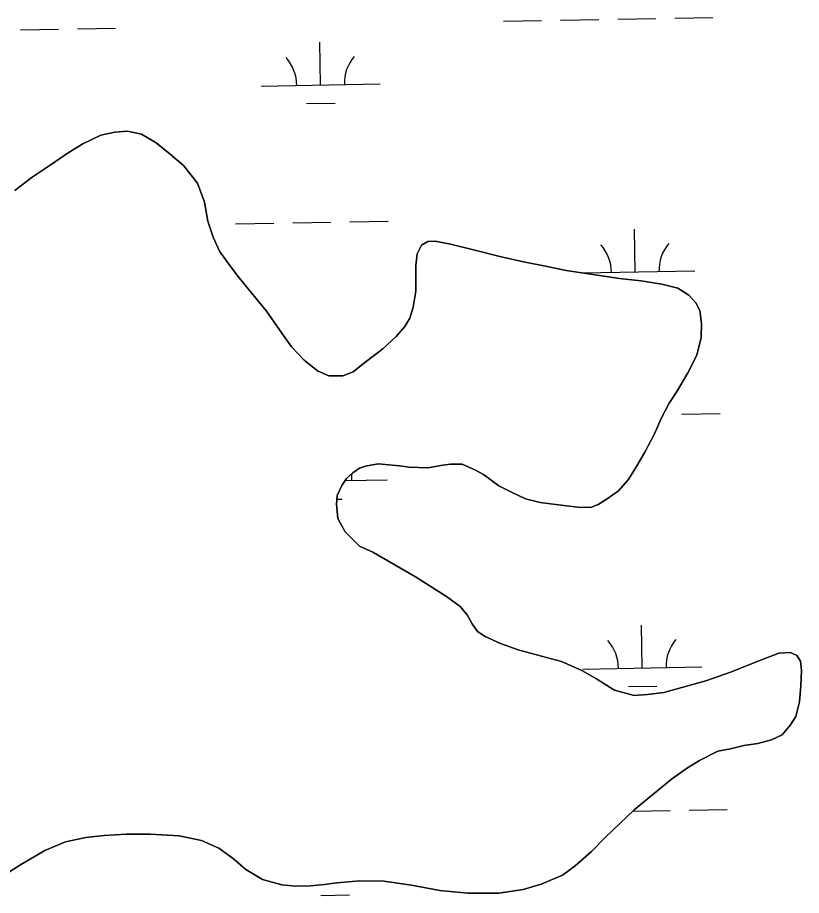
# Model space of a CAD drawing. Extents: x 3914892 to 3953151, y 242587 to 268572.
# Drawn here: x 3943818 to 3944476, y 255495 to 256233 of the extents above; entities that cross this region are included whole.
import ezdxf

# ---------------------------------------------------------------- set-up
doc = ezdxf.new("R2010")
doc.units = 0
doc.layers.add('V-TOPO-SHOR', color=7, linetype='Continuous')
doc.layers.add('V-WETL-SWMP', color=7, linetype='Continuous')

msp = doc.modelspace()

# ---------------------------------------------------------------- linework, layer by layer
at = {"layer": 'V-TOPO-SHOR'}
for points in [[(3943815.66, 256087.14), (3943830.21, 256098.35), (3943844.58, 256107.98), (3943860.51, 256119.01), (3943872.75, 256126.46), (3943887.95, 256133.74), (3943899.68, 256136.28), (3943910.27, 256137.02), (3943922.08, 256134.45), (3943934.35, 256127.38), (3943946.27, 256117.75), (3943957.4, 256108.1), (3943969.2, 256093.37), (3943975.12, 256077.57), (3943977.91, 256061.52), (3943982.23, 256048.05), (3943987.71, 256036.16), (3943993.93, 256027.42), (3944003.13, 256015.2), (3944011.73, 256004.54), (3944027.12, 255985.74), (3944037.95, 255970.2), (3944048.17, 255955.84), (3944058.74, 255944.62), (3944069.86, 255935.76), (3944079.54, 255931.59), (3944091.11, 255931.57), (3944099.89, 255934.84), (3944110.75, 255943.44), (3944124.71, 255954.24), (3944136.13, 255964.62), (3944143.27, 255972.96), (3944147.48, 255980.09), (3944150.28, 255989.35), (3944152.44, 256002.73), (3944152.68, 256012.74), (3944152.51, 256024.11), (3944153.73, 256033.94), (3944157.35, 256041.26), (3944162.6, 256044.28), (3944168.88, 256044.77), (3944181.67, 256042.21), (3944199.98, 256037.78), (3944223.22, 256031.65), (3944243.1, 256027.24), (3944261.41, 256023.59), (3944278.73, 256019.93), (3944323.56, 256013.34), (3944341.44, 256011.45), (3944359.15, 256008.58), (3944372.54, 256005.25), (3944381.85, 255999.3), (3944387.83, 255992.92), (3944391.07, 255986.3), (3944392.41, 255975.52), (3944392.19, 255963.75), (3944388.49, 255948.98), (3944381.06, 255933.96), (3944372.26, 255919.3), (3944365.35, 255908.61), (3944358.49, 255895.55), (3944352.99, 255882.91), (3944344.98, 255867.29), (3944336.94, 255854.03), (3944331.01, 255844.13), (3944322.9, 255834.98), (3944313.39, 255828.17), (3944305.81, 255823.34), (3944299.37, 255820.89), (3944288.38, 255821.12), (3944272.26, 255823.23), (3944256.93, 255825.16), (3944244.72, 255828.32), (3944233.46, 255833.64), (3944222.19, 255839.16), (3944209.29, 255848.58)], [(3944209.29, 255848.58), (3944202.76, 255852.4), (3944191.5, 255857.34), (3944181.69, 255857.39), (3944175.23, 255856.51), (3944162.71, 255854.36), (3944147, 255854.71), (3944138.94, 255855.96), (3944120.87, 255857.46), (3944110.3, 255855.73), (3944105.22, 255854.08), (3944099.59, 255850.07), (3944094.37, 255845.29), (3944090.34, 255839.34), (3944086.54, 255831.04), (3944085.86, 255823.58), (3944087.02, 255811.62), (3944093.28, 255800.34), (3944105.23, 255788.55), (3944116.29, 255783.42), (3944152.31, 255762.57), (3944178.26, 255746.28), (3944189.77, 255737.63), (3944195.76, 255730.65), (3944199.99, 255723.07), (3944204.4, 255716.86), (3944210.75, 255712.63), (3944223.59, 255706.74), (3944238.58, 255701.28), (3944258.08, 255696.08), (3944275.03, 255691.43), (3944292.01, 255684.03), (3944304.28, 255676.95), (3944315.77, 255669.67), (3944319.53, 255667.57), (3944335.88, 255663.11), (3944347.05, 255663.86), (3944360.96, 255665.44), (3944396.13, 255675.39), (3944417.8, 255682.78), (3944440.61, 255692.15), (3944457.58, 255698.48), (3944467.19, 255699.21), (3944472.52, 255696.55), (3944475.54, 255691.69), (3944476.44, 255683.85), (3944475.85, 255671.29), (3944474.87, 255657.74), (3944471.72, 255645.33), (3944467.32, 255638.2), (3944460.18, 255630.05), (3944451.22, 255625.79), (3944439.89, 255622.68), (3944428.14, 255620.93), (3944416.8, 255618.21), (3944406.24, 255616.29), (3944390.85, 255608.4), (3944380.75, 255602.17), (3944367.35, 255592.55), (3944335.95, 255566.96), (3944311.77, 255544.04), (3944300.18, 255531.9), (3944286.43, 255519.92), (3944275.75, 255512.11), (3944257.82, 255504.38), (3944242.58, 255500.03), (3944222.22, 255496.98), (3944196.32, 255496.99), (3944172.74, 255499.18), (3944148.94, 255503.73), (3944125.54, 255506.91), (3944105.52, 255507.39), (3944086.12, 255505.53), (3944075.94, 255504.21), (3944063.99, 255503.04), (3944051.63, 255502.86), (3944040.04, 255503.86), (3944023.69, 255508.52), (3944009.63, 255516.75), (3943999.49, 255525.82), (3943987, 255534.85), (3943972.38, 255541.11), (3943953.68, 255544.95), (3943929.33, 255546.34), (3943909.32, 255546.44), (3943890.7, 255545.37), (3943875.42, 255543.57), (3943858.21, 255539.98), (3943840.86, 255532.66), (3943821.21, 255521.18), (3943799.64, 255507.51)]]:
    msp.add_lwpolyline(points, dxfattribs=at)
at = {"layer": 'V-WETL-SWMP'}
for p, q in [((3944226.18, 256229.38), (3944258.17, 256229.95)), ((3944274.17, 256230.24), (3944306.17, 256230.81)), ((3944322.16, 256231.1), (3944354.16, 256231.67)), ((3944370.16, 256231.96), (3944402.15, 256232.53)), ((3943820.34, 256222.12), (3943852.33, 256222.69)), ((3943868.33, 256222.98), (3943900.32, 256223.55)), ((3944072.52, 256175.88), (3944071.88, 256211.87)), ((3944022.53, 256174.99), (3944122.51, 256176.77)), ((3944060.8, 256160.24), (3944084.79, 256160.67)), ((3943887.95, 256133.75), (3943872.75, 256126.45)), ((3943899.68, 256136.28), (3943887.95, 256133.75)), ((3943910.27, 256137.02), (3943899.68, 256136.28)), ((3943922.08, 256134.45), (3943910.27, 256137.02)), ((3943934.35, 256127.38), (3943922.08, 256134.45)), ((3943872.75, 256126.45), (3943860.51, 256119.01)), ((3943946.27, 256117.75), (3943934.35, 256127.38)), ((3943860.51, 256119.01), (3943844.58, 256107.98)), ((3943957.4, 256108.1), (3943946.27, 256117.75)), ((3943844.58, 256107.98), (3943830.21, 256098.35)), ((3943969.2, 256093.37), (3943957.4, 256108.1)), ((3943830.21, 256098.35), (3943815.66, 256087.14)), ((3943975.12, 256077.57), (3943969.2, 256093.37)), ((3943977.91, 256061.52), (3943975.12, 256077.57)), ((3943982.24, 256048.05), (3943977.91, 256061.52)), ((3944001.19, 256059.15), (3944033.18, 256059.73)), ((3944049.18, 256060.01), (3944081.18, 256060.58)), ((3944097.17, 256060.87), (3944129.17, 256061.44)), ((3944336.81, 256018.72), (3944336.16, 256054.72)), ((3943987.71, 256036.16), (3943982.24, 256048.05)), ((3944162.6, 256044.28), (3944157.35, 256041.26)), ((3944168.88, 256044.77), (3944162.6, 256044.28)), ((3944181.67, 256042.21), (3944168.88, 256044.77)), ((3943993.93, 256027.42), (3943987.71, 256036.16)), ((3944157.35, 256041.26), (3944153.73, 256033.94)), ((3944199.98, 256037.78), (3944181.67, 256042.21)), ((3944223.22, 256031.65), (3944199.98, 256037.78)), ((3944153.73, 256033.94), (3944152.51, 256024.11)), ((3944243.11, 256027.24), (3944223.22, 256031.65)), ((3944003.13, 256015.2), (3943993.93, 256027.42)), ((3944152.51, 256024.11), (3944152.68, 256012.74)), ((3944261.41, 256023.59), (3944243.11, 256027.24)), ((3944278.73, 256019.93), (3944261.41, 256023.59)), ((3944011.73, 256004.54), (3944003.13, 256015.2)), ((3944323.56, 256013.34), (3944278.73, 256019.93)), ((3944292.34, 256017.93), (3944386.8, 256019.62)), ((3944341.45, 256011.45), (3944323.56, 256013.34)), ((3944152.68, 256012.74), (3944152.44, 256002.73)), ((3944359.15, 256008.58), (3944341.45, 256011.45)), ((3944372.54, 256005.25), (3944359.15, 256008.58)), ((3944027.12, 255985.74), (3944011.73, 256004.54)), ((3944152.44, 256002.73), (3944150.28, 255989.35)), ((3944381.85, 255999.3), (3944372.54, 256005.25)), ((3944387.83, 255992.92), (3944381.85, 255999.3)), ((3944391.07, 255986.3), (3944387.83, 255992.92)), ((3944037.95, 255970.21), (3944027.12, 255985.74)), ((3944150.28, 255989.35), (3944147.48, 255980.09)), ((3944392.41, 255975.52), (3944391.07, 255986.3)), ((3944147.48, 255980.09), (3944143.27, 255972.96)), ((3944048.17, 255955.84), (3944037.95, 255970.21)), ((3944143.27, 255972.96), (3944136.13, 255964.62)), ((3944392.19, 255963.75), (3944392.41, 255975.52)), ((3944136.13, 255964.62), (3944124.71, 255954.24)), ((3944388.49, 255948.98), (3944392.19, 255963.75)), ((3944058.74, 255944.62), (3944048.17, 255955.84)), ((3944124.71, 255954.24), (3944110.75, 255943.44)), ((3944381.06, 255933.96), (3944388.49, 255948.98)), ((3944069.86, 255935.76), (3944058.74, 255944.62)), ((3944110.75, 255943.44), (3944099.89, 255934.84)), ((3944079.54, 255931.59), (3944069.86, 255935.76)), ((3944099.89, 255934.84), (3944091.11, 255931.57)), ((3944372.26, 255919.3), (3944381.06, 255933.96)), ((3944091.11, 255931.57), (3944079.54, 255931.59)), ((3944365.35, 255908.61), (3944372.26, 255919.3)), ((3944358.49, 255895.55), (3944365.35, 255908.61)), ((3944352.99, 255882.91), (3944358.49, 255895.55)), ((3944376.11, 255899.33), (3944408.1, 255899.91)), ((3944344.98, 255867.29), (3944352.99, 255882.91)), ((3944336.94, 255854.03), (3944344.98, 255867.29)), ((3944099.59, 255850.07), (3944105.22, 255854.08)), ((3944105.22, 255854.08), (3944110.3, 255855.73)), ((3944110.3, 255855.73), (3944120.87, 255857.46)), ((3944120.87, 255857.46), (3944138.94, 255855.96)), ((3944138.94, 255855.96), (3944147, 255854.71)), ((3944147, 255854.71), (3944162.71, 255854.36)), ((3944162.71, 255854.36), (3944175.23, 255856.51)), ((3944175.23, 255856.51), (3944181.69, 255857.39)), ((3944181.69, 255857.39), (3944191.5, 255857.34)), ((3944191.5, 255857.34), (3944202.76, 255852.41)), ((3944202.76, 255852.41), (3944209.29, 255848.58)), ((3944331.01, 255844.13), (3944336.94, 255854.03)), ((3944090.34, 255839.34), (3944094.37, 255845.29)), ((3944093.17, 255843.52), (3944128.46, 255844.15)), ((3944094.37, 255845.29), (3944099.59, 255850.07)), ((3944209.29, 255848.58), (3944222.19, 255839.16)), ((3944322.9, 255834.98), (3944331.01, 255844.13)), ((3944086.54, 255831.04), (3944090.34, 255839.34)), ((3944222.19, 255839.16), (3944233.46, 255833.64)), ((3944085.86, 255823.58), (3944086.54, 255831.04)), ((3944233.46, 255833.64), (3944244.72, 255828.31)), ((3944313.39, 255828.17), (3944322.9, 255834.98)), ((3944087.02, 255811.62), (3944085.86, 255823.58)), ((3944086.26, 255827.96), (3944090.74, 255828.04)), ((3944244.72, 255828.31), (3944256.93, 255825.16)), ((3944256.93, 255825.16), (3944272.26, 255823.23)), ((3944272.26, 255823.23), (3944288.38, 255821.12)), ((3944299.37, 255820.89), (3944305.81, 255823.34)), ((3944305.81, 255823.34), (3944313.39, 255828.17)), ((3944288.38, 255821.12), (3944299.37, 255820.89)), ((3944093.28, 255800.34), (3944087.02, 255811.62)), ((3944105.23, 255788.55), (3944093.28, 255800.34)), ((3944116.29, 255783.42), (3944105.23, 255788.55)), ((3944152.31, 255762.57), (3944116.29, 255783.42)), ((3944178.26, 255746.28), (3944152.31, 255762.57)), ((3944189.77, 255737.63), (3944178.26, 255746.28)), ((3944195.76, 255730.65), (3944189.77, 255737.63)), ((3944199.99, 255723.07), (3944195.76, 255730.65)), ((3944204.4, 255716.85), (3944199.99, 255723.07)), ((3944342.76, 255686.1), (3944342.12, 255722.09)), ((3944210.75, 255712.63), (3944204.4, 255716.85)), ((3944223.59, 255706.74), (3944210.75, 255712.63)), ((3944238.58, 255701.28), (3944223.59, 255706.74)), ((3944258.08, 255696.08), (3944238.58, 255701.28)), ((3944275.02, 255691.43), (3944258.08, 255696.08)), ((3944457.58, 255698.48), (3944440.61, 255692.15)), ((3944467.19, 255699.21), (3944457.58, 255698.48)), ((3944472.52, 255696.55), (3944467.19, 255699.21)), ((3944475.54, 255691.69), (3944472.52, 255696.55)), ((3944292.01, 255684.03), (3944275.02, 255691.43)), ((3944440.61, 255692.15), (3944417.79, 255682.78)), ((3944476.44, 255683.85), (3944475.54, 255691.69)), ((3944304.28, 255676.95), (3944292.01, 255684.03)), ((3944292.77, 255685.2), (3944392.75, 255686.99)), ((3944417.79, 255682.78), (3944396.13, 255675.39)), ((3944475.85, 255671.29), (3944476.44, 255683.85)), ((3944315.77, 255669.67), (3944304.28, 255676.95)), ((3944396.13, 255675.39), (3944360.96, 255665.44)), ((3944319.53, 255667.57), (3944315.77, 255669.67)), ((3944335.88, 255663.11), (3944319.53, 255667.57)), ((3944331.04, 255670.46), (3944355.03, 255670.89)), ((3944474.87, 255657.74), (3944475.85, 255671.29)), ((3944347.05, 255663.86), (3944335.88, 255663.11)), ((3944360.96, 255665.44), (3944347.05, 255663.86)), ((3944471.72, 255645.33), (3944474.87, 255657.74)), ((3944467.32, 255638.2), (3944471.72, 255645.33)), ((3944460.18, 255630.05), (3944467.32, 255638.2)), ((3944451.22, 255625.79), (3944460.18, 255630.05)), ((3944428.14, 255620.93), (3944439.89, 255622.68)), ((3944439.89, 255622.68), (3944451.22, 255625.79)), ((3944390.85, 255608.4), (3944406.24, 255616.29)), ((3944406.24, 255616.29), (3944416.8, 255618.21)), ((3944416.8, 255618.21), (3944428.14, 255620.93)), ((3944380.75, 255602.17), (3944390.85, 255608.4)), ((3944367.35, 255592.55), (3944380.75, 255602.17)), ((3944335.95, 255566.97), (3944367.35, 255592.55)), ((3944311.77, 255544.04), (3944335.95, 255566.97)), ((3944334.79, 255565.87), (3944366.06, 255566.43)), ((3944382.06, 255566.71), (3944414.05, 255567.28)), ((3943858.21, 255539.98), (3943875.42, 255543.57)), ((3943875.42, 255543.57), (3943890.7, 255545.37)), ((3943890.7, 255545.37), (3943909.32, 255546.44)), ((3943909.32, 255546.44), (3943929.33, 255546.35)), ((3943929.33, 255546.35), (3943953.68, 255544.95)), ((3943953.68, 255544.95), (3943972.38, 255541.11)), ((3943972.38, 255541.11), (3943986.99, 255534.85)), ((3944300.18, 255531.9), (3944311.77, 255544.04)), ((3943840.86, 255532.66), (3943858.21, 255539.98)), ((3943986.99, 255534.85), (3943999.49, 255525.82)), ((3943821.21, 255521.18), (3943840.86, 255532.66)), ((3944286.43, 255519.92), (3944300.18, 255531.9)), ((3943799.64, 255507.51), (3943821.21, 255521.18)), ((3943999.49, 255525.82), (3944009.63, 255516.75)), ((3944275.75, 255512.11), (3944286.43, 255519.92)), ((3944009.63, 255516.75), (3944023.69, 255508.52)), ((3944257.82, 255504.38), (3944275.75, 255512.11)), ((3944023.69, 255508.52), (3944040.04, 255503.86)), ((3944063.99, 255503.04), (3944075.94, 255504.2)), ((3944075.94, 255504.2), (3944086.12, 255505.53)), ((3944086.12, 255505.53), (3944105.52, 255507.39)), ((3944105.52, 255507.39), (3944125.54, 255506.91)), ((3944125.54, 255506.91), (3944148.94, 255503.73)), ((3944242.58, 255500.03), (3944257.82, 255504.38)), ((3944040.04, 255503.86), (3944051.63, 255502.86)), ((3944051.63, 255502.86), (3944063.99, 255503.04)), ((3944148.94, 255503.73), (3944172.75, 255499.18)), ((3944172.75, 255499.18), (3944196.32, 255496.99)), ((3944196.32, 255496.99), (3944222.22, 255496.98)), ((3944222.22, 255496.98), (3944242.58, 255500.03)), ((3944072.7, 255494.99), (3944096.7, 255495.42))]:
    msp.add_line(p, q, dxfattribs=at)
for centre, start, end in [((3944017.28, 256175.37), 0.25318, 41.79684), ((3944127.74, 256177.34), 140.25318, 181.79684), ((3944392.03, 256020.18), 140.25318, 181.79684), ((3944281.57, 256018.21), 0.25318, 41.79684), ((3944133.7, 255844.72), 172.53827, 181.79684), ((3944287.52, 255685.59), 0.25318, 41.79684), ((3944397.99, 255687.56), 140.25318, 181.79684)]:
    msp.add_arc(centre, 35.25, start, end, dxfattribs=at)

doc.saveas('drawing.dxf')
